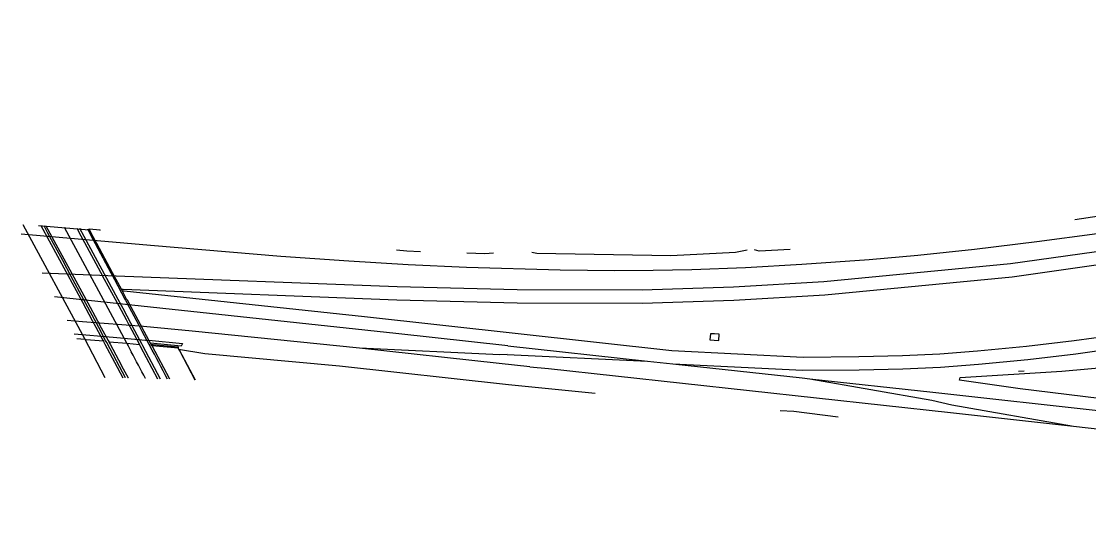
# Model space of a CAD drawing. Extents: x 162990 to 165007, y 383433 to 384336.
# Drawn here: x 162990.4 to 163237.1, y 383947.4 to 384064.1 of the extents above; entities that cross this region are included whole.
import ezdxf

# ---------------------------------------------------------------- set-up
doc = ezdxf.new("R2010")
doc.units = 0
for name, color, linetype in [('IMGEO_Grasland_overig', 7, 'Continuous'), ('IMGEO_Hek', 7, 'Continuous'), ('IMGEO_Lijnafwatering', 7, 'Continuous'), ('IMGEO_Muur', 7, 'Continuous'), ('IMGEO_Rijbaan_lokaal_gesloten', 7, 'Continuous'), ('IMGEO_Rijbaan_regionaal_gesloten', 7, 'Continuous'), ('IMGEO_Spoor', 7, 'Continuous'), ('IMGEO_Spoorbaan_halfverhard', 7, 'Continuous')]:
    doc.layers.add(name, color=color, linetype=linetype)

msp = doc.modelspace()

# ---------------------------------------------------------------- linework, layer by layer
at = {"layer": 'IMGEO_Grasland_overig'}
for points in [[(163151.58, 383990.45), (163151.66, 383991.91), (163150.6, 383991.97), (163149.64, 383992), (163149.54, 383990.6), (163150.52, 383990.51), (163151.58, 383990.45)], [(163026.77, 383988.44), (163027.02, 383987.98), (163030.53, 383981.33)]]:
    msp.add_lwpolyline(points, dxfattribs=at)
at = {"layer": 'IMGEO_Hek'}
for points in [[(163026.91, 383988.24), (163030.62, 383981.33)], [(163222.16, 383983.35), (163220.87, 383983.26)]]:
    msp.add_lwpolyline(points, dxfattribs=at)
at = {"layer": 'IMGEO_Lijnafwatering'}
for points in [[(163000, 384008.87), (162996.58, 384015.22), (162995.68, 384016.9)], [(163003.9, 384016.33), (163004.86, 384014.55), (163007.5, 384009.65)], [(163007.5, 384009.65), (163012.7, 384000), (163013.84, 383997.89), (163016.6, 383992.72)], [(163008.3, 383993.43), (163004.77, 384000), (163001.96, 384005.23), (163000, 384008.87)], [(163014.5, 383981.78), (163014.5, 383981.78), (163012.43, 383985.71), (163010.14, 383989.99), (163009.9, 383990.45), (163008.3, 383993.43)], [(163016.6, 383992.72), (163018.2, 383989.73), (163018.43, 383989.29), (163022.54, 383981.56), (163022.54, 383981.56)], [(163009.38, 383990.28), (163005.4, 383990.61), (163005.07, 383990.64), (163003.26, 383990.79)], [(163017.72, 383989.45), (163014.8, 383989.71), (163010.68, 383990.08)]]:
    msp.add_lwpolyline(points, dxfattribs=at)
at = {"layer": 'IMGEO_Muur'}
for points in [[(163005.71, 384016.21), (163006.67, 384014.4), (163007.51, 384012.82), (163011.1, 384006.09), (163011.94, 384004.51), (163014.34, 384000), (163014.47, 383999.76), (163015.32, 383998.16), (163017.46, 383994.15), (163018.3, 383992.57), (163019.92, 383989.58), (163020.14, 383989.18)], [(163006.08, 384016.1), (163006.03, 384016.19)], [(163013.55, 384002.25), (163012.34, 384004.49), (163011.48, 384006.07), (163007.86, 384012.79), (163007.01, 384014.37), (163006.08, 384016.1)], [(163013.77, 384001.83), (163013.73, 384001.91), (163013.55, 384002.25)], [(163019.91, 383990.48), (163018.79, 383992.53), (163017.94, 383994.11), (163015.78, 383998.11), (163014.92, 383999.71), (163014.76, 384000), (163013.77, 384001.83)], [(163020.29, 383989.79), (163019.91, 383990.48)], [(163020.42, 383989.54), (163020.29, 383989.79)], [(163020.42, 383989.54), (163020.85, 383989.5), (163026.68, 383989), (163026.67, 383988.63)], [(163020.62, 383989.17), (163020.42, 383989.54)], [(163026.67, 383988.63), (163020.62, 383989.17)], [(163024.73, 383981.5), (163020.62, 383989.17)]]:
    msp.add_lwpolyline(points, dxfattribs=at)
msp.add_arc((162115.71, 383505.7), 1025.55, 27.64291, 28.12763, dxfattribs=at)
at = {"layer": 'IMGEO_Rijbaan_lokaal_gesloten'}
for points in [[(162996.11, 384016.87), (163005.79, 383999.16), (163008.05, 383994.96), (163008.9, 383993.38), (163010.5, 383990.4), (163010.68, 383990.08), (163010.74, 383989.95), (163010.93, 383989.57), (163012.87, 383985.95), (163013.99, 383983.86), (163015.1, 383981.77)], [(163000.34, 384016.58), (163014.62, 383990.04), (163014.8, 383989.71), (163014.86, 383989.59), (163015.07, 383989.21), (163015.83, 383987.79)], [(163003.25, 384016.38), (163004.2, 384014.61), (163005.05, 384013.03), (163008.74, 384006.19), (163009.59, 384004.61), (163012.07, 384000.01), (163012.93, 383998.41), (163014.63, 383995.26), (163015.11, 383994.35), (163015.95, 383992.78), (163017.54, 383989.79), (163017.72, 383989.45), (163017.77, 383989.34), (163017.99, 383988.95), (163021.9, 383981.58), (163021.9, 383981.58)]]:
    msp.add_lwpolyline(points, dxfattribs=at)
for centre, radius, start, end in [((162142.25, 383518.74), 991.55, 27.83233, 28.23291), ((162083.62, 383487.65), 1054.43, 27.94418, 27.9442), ((162080.92, 383486.16), 1060.99, 27.84047, 27.84172)]:
    msp.add_arc(centre, radius, start, end, dxfattribs=at)
at = {"layer": 'IMGEO_Rijbaan_regionaal_gesloten'}
for points in [[(162990.75, 384017.23), (163004.99, 383990.88), (163009.74, 383981.92)], [(162994.9, 384016.95), (163004.52, 383999.29), (163006.8, 383995.07), (163007.65, 383993.49), (163009.26, 383990.51), (163009.38, 383990.28), (163009.51, 383990.03), (163009.73, 383989.61), (163011.92, 383985.41), (163013.88, 383981.8)]]:
    msp.add_lwpolyline(points, dxfattribs=at)
at = {"layer": 'IMGEO_Spoor'}
for points in [[(163482.5, 384064.12), (163438.35, 384055), (163304.28, 384027.02), (163290.65, 384024.26), (163275.14, 384021.27), (163261.91, 384018.85), (163250.28, 384016.87), (163239.03, 384015.08), (163225.05, 384013.19), (163210.68, 384011.42), (163197.57, 384010.04), (163186.31, 384009.05), (163170.78, 384007.96), (163157.74, 384007.24), (163145.35, 384006.77), (163136.4, 384006.59), (163127.53, 384006.53), (163114.97, 384006.67), (163093.3, 384007.27), (163079.79, 384007.9), (163066.12, 384008.71), (163050.35, 384009.85), (163020.29, 384012.34), (163007.93, 384013.45)], [(163407.71, 384044.79), (163319.26, 384026.2), (163284.13, 384019.05), (163265.69, 384015.56), (163249.75, 384012.76), (163238.32, 384010.85), (163218.99, 384008.12), (163175.89, 384003.97), (163154.95, 384002.74), (163133.87, 384002.08), (163105.01, 384002.11), (163077.27, 384002.8), (163012.33, 384005.28)], [(163007.93, 384013.45), (162990.42, 384015.01)], [(163012.33, 384005.28), (162995.23, 384005.94)], [(163171.03, 383983.54), (163183.99, 383983.62), (163194.13, 383983.9), (163202.82, 383984.29), (163211.59, 383984.95), (163223, 383986.03), (163234.11, 383987.34), (163243.25, 383988.63), (163253.26, 383990.31), (163263.9, 383992.38), (163274.98, 383994.86), (163283.9, 383997.13), (163294.45, 384000.07), (163302.04, 384002.4)], [(163015.93, 383998.61), (162998.1, 384000.53)], [(163102.85, 383989.2), (163076.96, 383992.06), (163015.93, 383998.61)], [(163018.62, 383993.64), (163004.57, 383994.74), (163000.99, 383995.07)], [(163068.53, 383988.65), (163029.9, 383992.58), (163018.66, 383993.63), (163018.62, 383993.64)], [(163100.84, 383985.09), (163068.53, 383988.65)], [(163100.97, 383987.15), (163068.53, 383988.65)], [(163102.85, 383989.2), (163135.15, 383985.65)], [(163107.94, 383984.37), (163100.84, 383985.09)], [(163102.69, 383987.16), (163100.97, 383987.15)], [(163102.69, 383987.16), (163135.15, 383985.65)], [(163135.15, 383985.65), (163140.97, 383985.04)], [(163140.97, 383985.04), (163170.87, 383981.77)], [(163140.97, 383985.04), (163171.03, 383983.54)], [(163107.94, 383984.37), (163112.27, 383983.96), (163205.13, 383973.8)], [(163170.87, 383981.77), (163172.65, 383981.59)], [(163172.65, 383981.59), (163200.78, 383976.67)], [(163172.65, 383981.59), (163201.07, 383978.5)], [(163201.07, 383978.5), (163241.35, 383974.04), (163280.99, 383969.31), (163302.29, 383966.55), (163331.76, 383962.53), (163375.79, 383956.21), (163396.78, 383952.98), (163406.79, 383951.29)], [(163200.78, 383976.67), (163205.42, 383975.6)], [(163205.42, 383975.6), (163233.55, 383970.68)], [(163205.13, 383973.8), (163233.55, 383970.68)], [(163233.55, 383970.68), (163268.17, 383966.7), (163308.35, 383961.74), (163320.92, 383960.1), (163364.43, 383953.89), (163378.98, 383951.7), (163406.17, 383947.44)]]:
    msp.add_lwpolyline(points, dxfattribs=at)
at = {"layer": 'IMGEO_Spoorbaan_halfverhard'}
for points in [[(163262.72, 384022.9), (163262.63, 384022.85), (163260.44, 384022.32), (163233.89, 384018.31)], [(162994.37, 384016.99), (163006.13, 384016.01)], [(163008.51, 384016.02), (163008.6, 384015.88), (163006.08, 384016.1)], [(163082.66, 384010.93), (163079.52, 384011.03), (163077.13, 384011.3)], [(163099.49, 384010.63), (163097.53, 384010.42), (163093.38, 384010.56)], [(163158.17, 384011.31), (163155.45, 384010.73), (163140.49, 384010), (163109.54, 384010.55), (163108.38, 384010.73)], [(163168.11, 384011.42), (163160.93, 384011.03), (163159.83, 384011.33)], [(163013.55, 384002.25), (163013.96, 384002.26), (163077.18, 383999.8), (163104.97, 383999.11), (163133.91, 383999.08), (163155.08, 383999.74), (163176.12, 384000.98), (163219.35, 384005.14), (163238.77, 384007.89)], [(163242.8, 383991.59), (163233.72, 383990.32), (163222.68, 383989.01), (163211.34, 383987.94), (163202.64, 383987.29), (163194.02, 383986.9), (163183.94, 383986.62), (163171.09, 383986.54), (163140.73, 383988.05), (163069.69, 383995.86), (163014.21, 384001.8), (163013.77, 384001.83)], [(163002.62, 383991.99), (163011.68, 383991.18), (163019.93, 383990.45)], [(163019.91, 383990.48), (163027.66, 383989.74), (163027.35, 383989.09), (163020.29, 383989.79)], [(163026.67, 383988.63), (163026.77, 383988.44)], [(163026.77, 383988.44), (163032.83, 383987.42), (163063.95, 383984.6), (163102.96, 383980.23), (163114.55, 383979.12), (163123, 383978.23)], [(163239.47, 383977.01), (163221.25, 383979.24), (163207.2, 383981.29), (163207.35, 383981.91), (163230.82, 383983.33), (163242.04, 383984.31)], [(163165.76, 383974.29), (163168.92, 383974.12), (163179.18, 383972.82)]]:
    msp.add_lwpolyline(points, dxfattribs=at)

doc.saveas('drawing.dxf')
